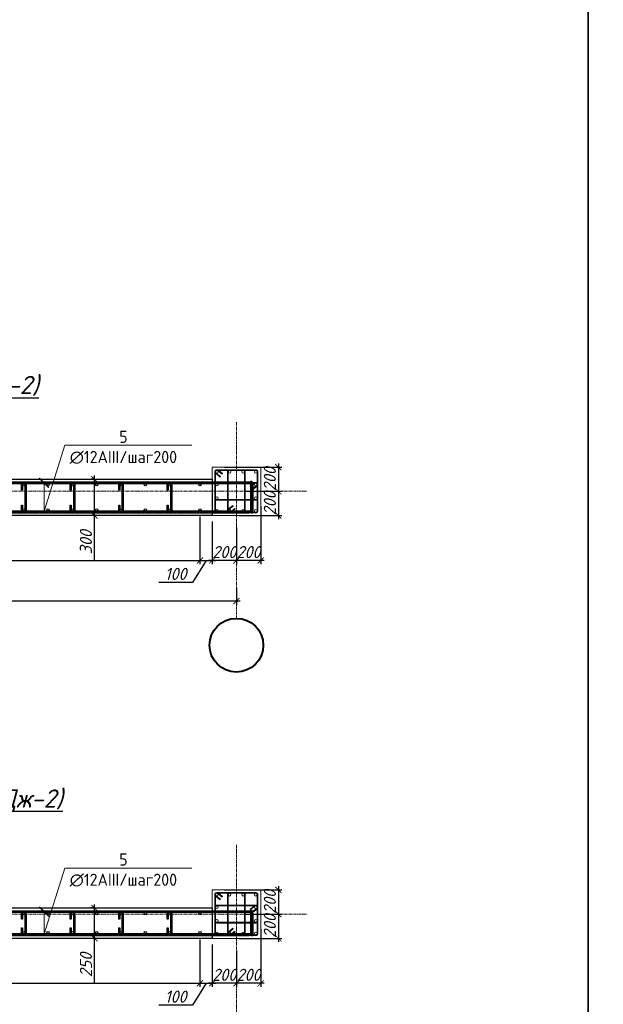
# Model space of a CAD drawing. Header units: millimetres. Extents: x -33345 to 4712671, y -3392 to 121473.
# Tile 1010 of 1056: x 4012765 to 4022375, y 69611 to 85838. Entities that reach past the tile are written whole.
import ezdxf
from ezdxf import colors
from ezdxf.entities.mleader import LeaderData, LeaderLine
from ezdxf.math import Vec2, Vec3

# ---------------------------------------------------------------- set-up
doc = ezdxf.new("R2010")
doc.units = ezdxf.units.MM
for name, pattern in [('AM_DIN_G_W050', [13.75, 9.75, -1.5, 1, -1.5]), ('ГОСТ 2.303 5', [24, 20, -1.5, 1, -1.5]), ('ГОСТ 2.303 6', [12, 8, -1.5, 1, -1.5]), ('осевая', [2, 1.25, -0.25, 0.25, -0.25])]:
    doc.linetypes.add(name, pattern=pattern)
for name, color, linetype, lineweight in [('.', 7, 'Continuous', 15), ('w-line', 7, 'Continuous', 0), ('w-Армирования', 172, 'Continuous', 30), ('КЖ_ОСИ', 1, 'Continuous', 25), ('ос КЖ', 242, 'осевая', 15)]:
    doc.layers.add(name, color=color, linetype=linetype, lineweight=lineweight)
doc.layers.add('_линия', color=7, linetype='Continuous')
doc.styles.add('_text', font='isocpeui.ttf')
doc.styles.add('GOST-2.304_Type-B', font='GOST Common.ttf')
doc.styles.add('GOST-2.304_Type-B_italic', font='GOST Common Italic.ttf')
doc.styles.add('X-U-RW-01$0$StyleROMANS', font='GOTHIC.TTF')
doc.dimstyles.new('A_100', dxfattribs={"dimtxt": 100, "dimasz": 50, "dimexe": 30, "dimexo": 50, "dimgap": 20, "dimtad": 1, "dimdec": 0, "dimtxsty": 'GOST-2.304_Type-B_italic', "dimblk": 'ARCHTICK', "dimcen": 0, "dimdle": 30, "dimclrd": 256, "dimclre": 256, "dimadec": 0, "dimazin": 0, "dimtfac": 1, "dimtdec": 0, "dimtmove": 0, "dimatfit": 3, "dimfxl": 1, "dimlwd": -1, "dimlwe": -1, "dimarcsym": 1})

# ---------------------------------------------------------------- blocks, each defined once
blk = doc.blocks.new('srhet')
at = {"lineweight": 35}
blk.add_lwpolyline([(-49805960, 24193766), (-49749060, 24193766), (-49749060, 24234766), (-49805960, 24234766)], close=True, dxfattribs=at)
blk = doc.blocks.new('_ArchTick')
at = {"color": 0, "linetype": 'ByBlock', "const_width": 0.15}
blk.add_lwpolyline([(-0.5, -0.5), (0.5, 0.5)], dxfattribs=at)
blk = doc.blocks.new('*D709')
at = {"transparency": 16777216}
for p, q in [((3852783.1, 1530642.1), (3852783.1, 1530503.1)), ((3846783.1, 1530618.9), (3846783.1, 1530503.1)), ((3852813.1, 1530533.1), (3846753.1, 1530533.1))]:
    blk.add_line(p, q, dxfattribs=at)
at = {"layer": 'Defpoints', "color": 0, "lineweight": 0, "transparency": 16777216}
for p in [(3846783.1, 1530668.9), (3852783.1, 1530692.1), (3846783.1, 1530533.1)]:
    blk.add_point(p, dxfattribs=at)
at = {"transparency": 16777216, "xscale": 50, "yscale": 50, "zscale": 50, "rotation": 180}
blk.add_blockref('_ArchTick', (3846783.1, 1530533.1), dxfattribs=at)
at = {"transparency": 16777216, "xscale": 50, "yscale": 50, "zscale": 50}
blk.add_blockref('_ArchTick', (3852783.1, 1530533.1), dxfattribs=at)
at = {"color": 0, "transparency": 16777216, "insert": (3849783.1, 1530603.1), "char_height": 100, "attachment_point": 5, "style": 'GOST-2.304_Type-B_italic'}
blk.add_mtext('6000', dxfattribs=at)
blk = doc.blocks.new('sg')
at = {"layer": 'w-line', "color": 0, "ltscale": 100}
blk.add_lwpolyline([(-221433862, 49544442), (-221428862, 49544442), (-221428862, 49549442), (-221433862, 49549442)], close=True, dxfattribs=at)
at = {"layer": 'w-Армирования', "color": 0, "lineweight": 13, "ltscale": 100}
for points in [[(-221432986, 49548466), (-221433441, 49548827, -0.7364565), (-221433362, 49549082), (-221429362, 49549082, -0.4142136), (-221429222, 49548942), (-221429222, 49544942, -0.4142136), (-221429362, 49544802), (-221433362, 49544802, -0.4142136), (-221433502, 49544942), (-221433502, 49548942, -0.6509933), (-221433268, 49549046), (-221432831, 49548700), (-221432782, 49548762), (-221433214, 49549105, 0.651037), (-221433582, 49548942), (-221433582, 49544942, 0.4142136), (-221433362, 49544722), (-221429362, 49544722, 0.4142136), (-221429142, 49544942), (-221429142, 49548942, 0.4142136), (-221429362, 49549162), (-221433362, 49549162, 0.7364553), (-221433487, 49548761), (-221433035, 49548403)], [(-221431684, 49545420), (-221432147, 49545053, 0.7161724), (-221432062, 49544802), (-221430662, 49544802, 0.4142136), (-221430522, 49544942), (-221430522, 49548942, 0.4142136), (-221430662, 49549082), (-221432062, 49549082, 0.4142136), (-221432202, 49548942), (-221432202, 49544942, 0.6451153), (-221431970, 49544837), (-221431530, 49545186), (-221431480, 49545123), (-221431916, 49544778, -0.6474561), (-221432282, 49544942), (-221432282, 49548942, -0.4142136), (-221432062, 49549162), (-221430662, 49549162, -0.4142136), (-221430442, 49548942), (-221430442, 49544942, -0.4142136), (-221430662, 49544722), (-221432062, 49544722, -0.7402736), (-221432185, 49545124), (-221431734, 49545482)], [(-221429895, 49547398), (-221429455, 49547747, -0.6451392), (-221429222, 49547642), (-221429222, 49546242, -0.4142136), (-221429362, 49546102), (-221433362, 49546102, -0.4142136), (-221433502, 49546242), (-221433502, 49547642, -0.4142136), (-221433362, 49547782), (-221429362, 49547782, -0.7424151), (-221429285, 49547525), (-221429740, 49547164), (-221429691, 49547102), (-221429239, 49547459, 0.7402736), (-221429362, 49547862), (-221433362, 49547862, 0.4142136), (-221433582, 49547642), (-221433582, 49546242, 0.4142136), (-221433362, 49546022), (-221429362, 49546022, 0.4142136), (-221429142, 49546242), (-221429142, 49547642, 0.6474593), (-221429508, 49547806), (-221429944, 49547461)]]:
    blk.add_lwpolyline(points, format="xyb", close=True, dxfattribs=at)
for centre in [(-221433362, 49548942), (-221432062, 49548942), (-221430662, 49548942), (-221429362, 49548942), (-221433362, 49547642), (-221429362, 49547642), (-221433362, 49546242), (-221429362, 49546242), (-221433362, 49544942), (-221432062, 49544942), (-221430662, 49544942), (-221429362, 49544942)]:
    blk.add_circle(centre, 140, dxfattribs=at)
at = {"layer": 'КЖ_ОСИ', "color": 0, "linetype": 'AM_DIN_G_W050', "lineweight": 13, "ltscale": 100}
for points in [[(-221432807, 49548731), (-221433250, 49549083, 0.6274968), (-221433542, 49548942), (-221433542, 49544942, 0.4142136), (-221433362, 49544762), (-221429362, 49544762, 0.4142136), (-221429182, 49544942), (-221429182, 49548942, 0.4142136), (-221429362, 49549122), (-221433362, 49549122, 0.7016331), (-221433477, 49548804), (-221433011, 49548434)], [(-221431505, 49545154), (-221431949, 49544802, -0.6306121), (-221432242, 49544942), (-221432242, 49548942, -0.4142136), (-221432062, 49549122), (-221430662, 49549122, -0.4142136), (-221430482, 49548942), (-221430482, 49544942, -0.4142136), (-221430662, 49544762), (-221432062, 49544762, -0.6306019), (-221432202, 49545055), (-221431709, 49545451)], [(-221429715, 49547133), (-221429222, 49547529, 0.6306121), (-221429362, 49547822), (-221433362, 49547822, 0.4142136), (-221433542, 49547642), (-221433542, 49546242, 0.4142136), (-221433362, 49546062), (-221429362, 49546062, 0.4142136), (-221429182, 49546242), (-221429182, 49547642, 0.6306019), (-221429475, 49547782), (-221429919, 49547430)]]:
    blk.add_lwpolyline(points, format="xyb", dxfattribs=at)
blk = doc.blocks.new('*D713')
at = {"transparency": 16777216}
for p, q in [((3847083.4, 1531225.3), (3847083.4, 1530836.9)), ((3852483.4, 1531229.1), (3852483.4, 1530836.9)), ((3847053.4, 1530866.9), (3852513.4, 1530866.9))]:
    blk.add_line(p, q, dxfattribs=at)
at = {"layer": 'Defpoints', "color": 0, "lineweight": 0, "transparency": 16777216}
for p in [(3852483.4, 1531279.1), (3847083.4, 1531275.3), (3852483.4, 1530866.9)]:
    blk.add_point(p, dxfattribs=at)
at = {"transparency": 16777216, "xscale": 50, "yscale": 50, "zscale": 50, "rotation": 180}
blk.add_blockref('_ArchTick', (3847083.4, 1530866.9), dxfattribs=at)
at = {"transparency": 16777216, "xscale": 50, "yscale": 50, "zscale": 50}
blk.add_blockref('_ArchTick', (3852483.4, 1530866.9), dxfattribs=at)
at = {"color": 0, "transparency": 16777216, "insert": (3849783.4, 1530936.9), "char_height": 100, "attachment_point": 5, "style": 'GOST-2.304_Type-B_italic'}
blk.add_mtext('27x200=5400', dxfattribs=at)
blk = doc.blocks.new('*D714')
at = {"transparency": 16777216}
for p, q in [((3852483.4, 1531229.1), (3852483.4, 1530836.9)), ((3852583.1, 1531187.5), (3852583.1, 1530836.9)), ((3852533.3, 1530866.9), (3852422, 1530687.1)), ((3852453.4, 1530866.9), (3852613.1, 1530866.9)), ((3852422, 1530687.1), (3852143.9, 1530687.1))]:
    blk.add_line(p, q, dxfattribs=at)
at = {"layer": 'Defpoints', "color": 0, "lineweight": 0, "transparency": 16777216}
for p in [(3852483.4, 1531279.1), (3852583.1, 1531237.5), (3852583.1, 1530866.9)]:
    blk.add_point(p, dxfattribs=at)
at = {"transparency": 16777216, "xscale": 50, "yscale": 50, "zscale": 50, "rotation": 180}
blk.add_blockref('_ArchTick', (3852483.4, 1530866.9), dxfattribs=at)
at = {"transparency": 16777216, "xscale": 50, "yscale": 50, "zscale": 50}
blk.add_blockref('_ArchTick', (3852583.1, 1530866.9), dxfattribs=at)
at = {"color": 0, "transparency": 16777216, "insert": (3852282.9, 1530757.1), "char_height": 100, "attachment_point": 5, "style": 'GOST-2.304_Type-B_italic'}
blk.add_mtext('100', dxfattribs=at)
blk = doc.blocks.new('*D715')
at = {"transparency": 16777216}
for p, q in [((3851613.3, 1531537.5), (3851584.1, 1531537.5)), ((3851614.1, 1531207.5), (3851614.1, 1531567.5)), ((3851613.3, 1531237.5), (3851584.1, 1531237.5)), ((3851614.1, 1530868.8), (3851614.1, 1531237.5))]:
    blk.add_line(p, q, dxfattribs=at)
at = {"layer": 'Defpoints', "color": 0, "lineweight": 0, "transparency": 16777216}
for p in [(3851614.1, 1531537.5), (3851663.3, 1531537.5), (3851663.3, 1531237.5)]:
    blk.add_point(p, dxfattribs=at)
at = {"transparency": 16777216, "xscale": 50, "yscale": 50, "zscale": 50}
for p, rotation in [((3851614.1, 1531537.5), 90), ((3851614.1, 1531237.5), 270)]:
    blk.add_blockref('_ArchTick', p, dxfattribs=dict(at, rotation=rotation))
at = {"color": 0, "transparency": 16777216, "insert": (3851544.1, 1531017.4), "char_height": 100, "attachment_point": 5, "rotation": 90, "style": 'GOST-2.304_Type-B_italic'}
blk.add_mtext('300', dxfattribs=at)
blk = doc.blocks.new('*D718')
at = {"transparency": 16777216}
for p, q in [((3852983.1, 1531313.9), (3852983.1, 1530836.9)), ((3852783.1, 1531137.5), (3852783.1, 1530836.9)), ((3853013.1, 1530866.9), (3852753.1, 1530866.9))]:
    blk.add_line(p, q, dxfattribs=at)
at = {"layer": 'Defpoints', "color": 0, "lineweight": 0, "transparency": 16777216}
for p in [(3852983.1, 1531363.9), (3852783.1, 1531187.5), (3852783.1, 1530866.9)]:
    blk.add_point(p, dxfattribs=at)
at = {"transparency": 16777216, "xscale": 50, "yscale": 50, "zscale": 50, "rotation": 180}
blk.add_blockref('_ArchTick', (3852783.1, 1530866.9), dxfattribs=at)
at = {"transparency": 16777216, "xscale": 50, "yscale": 50, "zscale": 50}
blk.add_blockref('_ArchTick', (3852983.1, 1530866.9), dxfattribs=at)
at = {"color": 0, "transparency": 16777216, "insert": (3852883.1, 1530936.9), "char_height": 100, "attachment_point": 5, "style": 'GOST-2.304_Type-B_italic'}
blk.add_mtext('200', dxfattribs=at)
blk = doc.blocks.new('*D719')
at = {"transparency": 16777216}
for p, q in [((3852583.1, 1531187.5), (3852583.1, 1530836.9)), ((3852783.1, 1531137.5), (3852783.1, 1530836.9)), ((3852813.1, 1530866.9), (3852553.1, 1530866.9))]:
    blk.add_line(p, q, dxfattribs=at)
at = {"layer": 'Defpoints', "color": 0, "lineweight": 0, "transparency": 16777216}
for p in [(3852583.1, 1531237.5), (3852783.1, 1531187.5), (3852583.1, 1530866.9)]:
    blk.add_point(p, dxfattribs=at)
at = {"transparency": 16777216, "xscale": 50, "yscale": 50, "zscale": 50, "rotation": 180}
blk.add_blockref('_ArchTick', (3852583.1, 1530866.9), dxfattribs=at)
at = {"transparency": 16777216, "xscale": 50, "yscale": 50, "zscale": 50}
blk.add_blockref('_ArchTick', (3852783.1, 1530866.9), dxfattribs=at)
at = {"color": 0, "transparency": 16777216, "insert": (3852683.1, 1530936.9), "char_height": 100, "attachment_point": 5, "style": 'GOST-2.304_Type-B_italic'}
blk.add_mtext('200', dxfattribs=at)
blk = doc.blocks.new('*D720')
at = {"transparency": 16777216}
for p, q in [((3852681.6, 1531637.5), (3853158.5, 1531637.5)), ((3853128.5, 1531667.5), (3853128.5, 1531407.5)), ((3852858, 1531437.5), (3853158.5, 1531437.5))]:
    blk.add_line(p, q, dxfattribs=at)
at = {"layer": 'Defpoints', "color": 0, "lineweight": 0, "transparency": 16777216}
for p in [(3852631.6, 1531637.5), (3852808, 1531437.5), (3853128.5, 1531437.5)]:
    blk.add_point(p, dxfattribs=at)
at = {"transparency": 16777216, "xscale": 50, "yscale": 50, "zscale": 50}
for p, rotation in [((3853128.5, 1531637.5), 90), ((3853128.5, 1531437.5), 270)]:
    blk.add_blockref('_ArchTick', p, dxfattribs=dict(at, rotation=rotation))
at = {"color": 0, "transparency": 16777216, "insert": (3853058.5, 1531537.5), "char_height": 100, "attachment_point": 5, "rotation": 90, "style": 'GOST-2.304_Type-B_italic'}
blk.add_mtext('200', dxfattribs=at)
blk = doc.blocks.new('*D721')
at = {"transparency": 16777216}
for p, q in [((3853128.5, 1531467.5), (3853128.5, 1531207.5)), ((3852858, 1531437.5), (3853158.5, 1531437.5)), ((3852808, 1531237.5), (3853158.5, 1531237.5))]:
    blk.add_line(p, q, dxfattribs=at)
at = {"layer": 'Defpoints', "color": 0, "lineweight": 0, "transparency": 16777216}
for p in [(3852808, 1531437.5), (3852758, 1531237.5), (3853128.5, 1531237.5)]:
    blk.add_point(p, dxfattribs=at)
at = {"transparency": 16777216, "xscale": 50, "yscale": 50, "zscale": 50}
for p, rotation in [((3853128.5, 1531437.5), 90), ((3853128.5, 1531237.5), 270)]:
    blk.add_blockref('_ArchTick', p, dxfattribs=dict(at, rotation=rotation))
at = {"color": 0, "transparency": 16777216, "insert": (3853058.5, 1531337.5), "char_height": 100, "attachment_point": 5, "rotation": 90, "style": 'GOST-2.304_Type-B_italic'}
blk.add_mtext('200', dxfattribs=at)
blk = doc.blocks.new('*D732')
at = {"transparency": 16777216}
for p, q in [((3847083.4, 1527741.8), (3847083.4, 1527353.3)), ((3852483.4, 1527745.5), (3852483.4, 1527353.3)), ((3847053.4, 1527383.3), (3852513.4, 1527383.3))]:
    blk.add_line(p, q, dxfattribs=at)
at = {"layer": 'Defpoints', "color": 0, "lineweight": 0, "transparency": 16777216}
for p in [(3847083.4, 1527791.8), (3852483.4, 1527795.5), (3852483.4, 1527383.3)]:
    blk.add_point(p, dxfattribs=at)
at = {"transparency": 16777216, "xscale": 50, "yscale": 50, "zscale": 50, "rotation": 180}
blk.add_blockref('_ArchTick', (3847083.4, 1527383.3), dxfattribs=at)
at = {"transparency": 16777216, "xscale": 50, "yscale": 50, "zscale": 50}
blk.add_blockref('_ArchTick', (3852483.4, 1527383.3), dxfattribs=at)
at = {"color": 0, "transparency": 16777216, "insert": (3849783.4, 1527453.3), "char_height": 100, "attachment_point": 5, "style": 'GOST-2.304_Type-B_italic'}
blk.add_mtext('27x200=5400', dxfattribs=at)
blk = doc.blocks.new('*D733')
at = {"transparency": 16777216}
for p, q in [((3852483.4, 1527745.5), (3852483.4, 1527353.3)), ((3852583.1, 1527703.9), (3852583.1, 1527353.3)), ((3852533.3, 1527383.3), (3852422, 1527203.5)), ((3852453.4, 1527383.3), (3852613.1, 1527383.3)), ((3852422, 1527203.5), (3852143.9, 1527203.5))]:
    blk.add_line(p, q, dxfattribs=at)
at = {"layer": 'Defpoints', "color": 0, "lineweight": 0, "transparency": 16777216}
for p in [(3852483.4, 1527795.5), (3852583.1, 1527753.9), (3852583.1, 1527383.3)]:
    blk.add_point(p, dxfattribs=at)
at = {"transparency": 16777216, "xscale": 50, "yscale": 50, "zscale": 50, "rotation": 180}
blk.add_blockref('_ArchTick', (3852483.4, 1527383.3), dxfattribs=at)
at = {"transparency": 16777216, "xscale": 50, "yscale": 50, "zscale": 50}
blk.add_blockref('_ArchTick', (3852583.1, 1527383.3), dxfattribs=at)
at = {"color": 0, "transparency": 16777216, "insert": (3852282.9, 1527273.5), "char_height": 100, "attachment_point": 5, "style": 'GOST-2.304_Type-B_italic'}
blk.add_mtext('100', dxfattribs=at)
blk = doc.blocks.new('*D734')
at = {"transparency": 16777216}
for p, q in [((3851614.1, 1527723.9), (3851614.1, 1528033.9)), ((3851613.3, 1528003.9), (3851584.1, 1528003.9)), ((3851613.3, 1527753.9), (3851584.1, 1527753.9)), ((3851614.1, 1527385.2), (3851614.1, 1527753.9))]:
    blk.add_line(p, q, dxfattribs=at)
at = {"layer": 'Defpoints', "color": 0, "lineweight": 0, "transparency": 16777216}
for p in [(3851614.1, 1528003.9), (3851663.3, 1528003.9), (3851663.3, 1527753.9)]:
    blk.add_point(p, dxfattribs=at)
at = {"transparency": 16777216, "xscale": 50, "yscale": 50, "zscale": 50}
for p, rotation in [((3851614.1, 1528003.9), 90), ((3851614.1, 1527753.9), 270)]:
    blk.add_blockref('_ArchTick', p, dxfattribs=dict(at, rotation=rotation))
at = {"color": 0, "transparency": 16777216, "insert": (3851544.1, 1527533.8), "char_height": 100, "attachment_point": 5, "rotation": 90, "style": 'GOST-2.304_Type-B_italic'}
blk.add_mtext('250', dxfattribs=at)
blk = doc.blocks.new('*D724')
at = {"transparency": 16777216}
for p, q in [((3852983.1, 1527830.3), (3852983.1, 1527353.3)), ((3852783.1, 1527653.9), (3852783.1, 1527353.3)), ((3853013.1, 1527383.3), (3852753.1, 1527383.3))]:
    blk.add_line(p, q, dxfattribs=at)
at = {"layer": 'Defpoints', "color": 0, "lineweight": 0, "transparency": 16777216}
for p in [(3852983.1, 1527880.3), (3852783.1, 1527703.9), (3852783.1, 1527383.3)]:
    blk.add_point(p, dxfattribs=at)
at = {"transparency": 16777216, "xscale": 50, "yscale": 50, "zscale": 50, "rotation": 180}
blk.add_blockref('_ArchTick', (3852783.1, 1527383.3), dxfattribs=at)
at = {"transparency": 16777216, "xscale": 50, "yscale": 50, "zscale": 50}
blk.add_blockref('_ArchTick', (3852983.1, 1527383.3), dxfattribs=at)
at = {"color": 0, "transparency": 16777216, "insert": (3852883.1, 1527453.3), "char_height": 100, "attachment_point": 5, "style": 'GOST-2.304_Type-B_italic'}
blk.add_mtext('200', dxfattribs=at)
blk = doc.blocks.new('*D725')
at = {"transparency": 16777216}
for p, q in [((3852583.1, 1527703.9), (3852583.1, 1527353.3)), ((3852783.1, 1527653.9), (3852783.1, 1527353.3)), ((3852813.1, 1527383.3), (3852553.1, 1527383.3))]:
    blk.add_line(p, q, dxfattribs=at)
at = {"layer": 'Defpoints', "color": 0, "lineweight": 0, "transparency": 16777216}
for p in [(3852583.1, 1527753.9), (3852783.1, 1527703.9), (3852583.1, 1527383.3)]:
    blk.add_point(p, dxfattribs=at)
at = {"transparency": 16777216, "xscale": 50, "yscale": 50, "zscale": 50, "rotation": 180}
blk.add_blockref('_ArchTick', (3852583.1, 1527383.3), dxfattribs=at)
at = {"transparency": 16777216, "xscale": 50, "yscale": 50, "zscale": 50}
blk.add_blockref('_ArchTick', (3852783.1, 1527383.3), dxfattribs=at)
at = {"color": 0, "transparency": 16777216, "insert": (3852683.1, 1527453.3), "char_height": 100, "attachment_point": 5, "style": 'GOST-2.304_Type-B_italic'}
blk.add_mtext('200', dxfattribs=at)
blk = doc.blocks.new('*D726')
at = {"transparency": 16777216}
for p, q in [((3852681.6, 1528153.9), (3853158.5, 1528153.9)), ((3853128.5, 1528183.9), (3853128.5, 1527923.9)), ((3852858, 1527953.9), (3853158.5, 1527953.9))]:
    blk.add_line(p, q, dxfattribs=at)
at = {"layer": 'Defpoints', "color": 0, "lineweight": 0, "transparency": 16777216}
for p in [(3852631.6, 1528153.9), (3852808, 1527953.9), (3853128.5, 1527953.9)]:
    blk.add_point(p, dxfattribs=at)
at = {"transparency": 16777216, "xscale": 50, "yscale": 50, "zscale": 50}
for p, rotation in [((3853128.5, 1528153.9), 90), ((3853128.5, 1527953.9), 270)]:
    blk.add_blockref('_ArchTick', p, dxfattribs=dict(at, rotation=rotation))
at = {"color": 0, "transparency": 16777216, "insert": (3853058.5, 1528053.9), "char_height": 100, "attachment_point": 5, "rotation": 90, "style": 'GOST-2.304_Type-B_italic'}
blk.add_mtext('200', dxfattribs=at)
blk = doc.blocks.new('*D727')
at = {"transparency": 16777216}
for p, q in [((3852858, 1527953.9), (3853158.5, 1527953.9)), ((3853128.5, 1527983.9), (3853128.5, 1527723.9)), ((3852808, 1527753.9), (3853158.5, 1527753.9))]:
    blk.add_line(p, q, dxfattribs=at)
at = {"layer": 'Defpoints', "color": 0, "lineweight": 0, "transparency": 16777216}
for p in [(3852808, 1527953.9), (3852758, 1527753.9), (3853128.5, 1527753.9)]:
    blk.add_point(p, dxfattribs=at)
at = {"transparency": 16777216, "xscale": 50, "yscale": 50, "zscale": 50}
for p, rotation in [((3853128.5, 1527953.9), 90), ((3853128.5, 1527753.9), 270)]:
    blk.add_blockref('_ArchTick', p, dxfattribs=dict(at, rotation=rotation))
at = {"color": 0, "transparency": 16777216, "insert": (3853058.5, 1527853.9), "char_height": 100, "attachment_point": 5, "rotation": 90, "style": 'GOST-2.304_Type-B_italic'}
blk.add_mtext('200', dxfattribs=at)
blk = doc.blocks.new('ЦЕУР')
for points in [[(3846983.1, 1531537.5), (3852583.1, 1531537.5), (3852583.1, 1531237.5), (3846983.1, 1531237.5)], [(3846983.1, 1528003.9), (3852583.1, 1528003.9), (3852583.1, 1527753.9), (3846983.1, 1527753.9)]]:
    blk.add_lwpolyline(points, close=True)
at = {"color": 0, "lineweight": 30, "ltscale": 12}
for points in [[(3846648.1, 1531517.5), (3846648.1, 1531285.7, 0.414214), (3846673.3, 1531260.5), (3852887.9, 1531260.5, 0.414214), (3852913.1, 1531285.7), (3852913.1, 1531517.5), (3852899.1, 1531517.5), (3852899.1, 1531285.7, -0.497915), (3852887.9, 1531274.5), (3846673.3, 1531274.5, -0.414214), (3846662.1, 1531285.7), (3846662.1, 1531517.5)], [(3846653.8, 1531257.5), (3846653.8, 1531489.3, -0.414214), (3846679, 1531514.5), (3852893.6, 1531514.5, -0.414214), (3852918.8, 1531489.3), (3852918.8, 1531257.5), (3852904.8, 1531257.5), (3852904.8, 1531489.3, 0.497915), (3852893.6, 1531500.5), (3846679, 1531500.5, 0.414214), (3846667.8, 1531489.3), (3846667.8, 1531257.5)], [(3851022.3, 1531323.5), (3851022.3, 1531284.1, 1), (3851043.9, 1531284.1), (3851043.9, 1531490.9, 1.000001), (3851022.3, 1531490.9), (3851022.3, 1531446.3), (3851014.3, 1531446.3), (3851014.3, 1531490.9, -1), (3851051.9, 1531490.9), (3851051.9, 1531284.1, -1), (3851014.3, 1531284.1), (3851014.3, 1531323.5)], [(3851422.3, 1531323.5), (3851422.3, 1531284.1, 1), (3851443.9, 1531284.1), (3851443.9, 1531490.9, 1.000001), (3851422.3, 1531490.9), (3851422.3, 1531446.3), (3851414.3, 1531446.3), (3851414.3, 1531490.9, -1), (3851451.9, 1531490.9), (3851451.9, 1531284.1, -1), (3851414.3, 1531284.1), (3851414.3, 1531323.5)], [(3851822.3, 1531323.5), (3851822.3, 1531284.1, 1), (3851843.9, 1531284.1), (3851843.9, 1531490.9, 1.000001), (3851822.3, 1531490.9), (3851822.3, 1531446.3), (3851814.3, 1531446.3), (3851814.3, 1531490.9, -1), (3851851.9, 1531490.9), (3851851.9, 1531284.1, -1), (3851814.3, 1531284.1), (3851814.3, 1531323.5)], [(3852222.3, 1531323.5), (3852222.3, 1531284.1, 1), (3852243.9, 1531284.1), (3852243.9, 1531490.9, 1.000001), (3852222.3, 1531490.9), (3852222.3, 1531446.3), (3852214.3, 1531446.3), (3852214.3, 1531490.9, -1), (3852251.9, 1531490.9), (3852251.9, 1531284.1, -1), (3852214.3, 1531284.1), (3852214.3, 1531323.5)], [(3846648.1, 1527983.9), (3846648.1, 1527802.1, 0.414214), (3846673.3, 1527776.9), (3852887.9, 1527776.9, 0.414214), (3852913.1, 1527802.1), (3852913.1, 1527983.9), (3852899.1, 1527983.9), (3852899.1, 1527802.1, -0.497915), (3852887.9, 1527790.9), (3846673.3, 1527790.9, -0.414214), (3846662.1, 1527802.1), (3846662.1, 1527983.9)], [(3846653.8, 1527773.9), (3846653.8, 1527955.7, -0.414214), (3846679, 1527980.9), (3852893.6, 1527980.9, -0.414214), (3852918.8, 1527955.7), (3852918.8, 1527773.9), (3852904.8, 1527773.9), (3852904.8, 1527955.7, 0.497915), (3852893.6, 1527966.9), (3846679, 1527966.9, 0.414214), (3846667.8, 1527955.7), (3846667.8, 1527773.9)], [(3851022.3, 1527839.9), (3851022.3, 1527800.5, 1), (3851043.9, 1527800.5), (3851043.9, 1527957.3, 1.000001), (3851022.3, 1527957.3), (3851022.3, 1527912.8), (3851014.3, 1527912.8), (3851014.3, 1527957.3, -1), (3851051.9, 1527957.3), (3851051.9, 1527800.5, -1), (3851014.3, 1527800.5), (3851014.3, 1527839.9)], [(3851422.3, 1527839.9), (3851422.3, 1527800.5, 1), (3851443.9, 1527800.5), (3851443.9, 1527957.3, 1.000001), (3851422.3, 1527957.3), (3851422.3, 1527912.8), (3851414.3, 1527912.8), (3851414.3, 1527957.3, -1), (3851451.9, 1527957.3), (3851451.9, 1527800.5, -1), (3851414.3, 1527800.5), (3851414.3, 1527839.9)], [(3851822.3, 1527839.9), (3851822.3, 1527800.5, 1), (3851843.9, 1527800.5), (3851843.9, 1527957.3, 1.000001), (3851822.3, 1527957.3), (3851822.3, 1527912.8), (3851814.3, 1527912.8), (3851814.3, 1527957.3, -1), (3851851.9, 1527957.3), (3851851.9, 1527800.5, -1), (3851814.3, 1527800.5), (3851814.3, 1527839.9)], [(3852222.3, 1527839.9), (3852222.3, 1527800.5, 1), (3852243.9, 1527800.5), (3852243.9, 1527957.3, 1.000001), (3852222.3, 1527957.3), (3852222.3, 1527912.8), (3852214.3, 1527912.8), (3852214.3, 1527957.3, -1), (3852251.9, 1527957.3), (3852251.9, 1527800.5, -1), (3852214.3, 1527800.5), (3852214.3, 1527839.9)]]:
    blk.add_lwpolyline(points, format="xyb", close=True, dxfattribs=at)
at = {"color": 0, "linetype": 'ГОСТ 2.303 5'}
for points in [[(3852906.1, 1531517.5), (3852906.1, 1531285.7, -0.414214), (3852887.9, 1531267.5), (3846673.3, 1531267.5, -0.414214), (3846655.1, 1531285.7), (3846655.1, 1531517.5)], [(3852911.8, 1531257.5), (3852911.8, 1531489.3, 0.414214), (3852893.6, 1531507.5), (3846679, 1531507.5, 0.414214), (3846660.8, 1531489.3), (3846660.8, 1531257.5)], [(3852906.1, 1527983.9), (3852906.1, 1527802.1, -0.414214), (3852887.9, 1527783.9), (3846673.3, 1527783.9, -0.414214), (3846655.1, 1527802.1), (3846655.1, 1527983.9)], [(3852911.8, 1527773.9), (3852911.8, 1527955.7, 0.414214), (3852893.6, 1527973.9), (3846679, 1527973.9, 0.414214), (3846660.8, 1527955.7), (3846660.8, 1527773.9)]]:
    blk.add_lwpolyline(points, format="xyb", dxfattribs=at)
at = {"color": 0, "linetype": 'ГОСТ 2.303 6'}
for points in [[(3851018.3, 1531323.5), (3851018.3, 1531284.1, 1), (3851047.9, 1531284.1), (3851047.9, 1531490.9, 1), (3851018.3, 1531490.9), (3851018.3, 1531446.3)], [(3851418.3, 1531323.5), (3851418.3, 1531284.1, 1), (3851447.9, 1531284.1), (3851447.9, 1531490.9, 1), (3851418.3, 1531490.9), (3851418.3, 1531446.3)], [(3851818.3, 1531323.5), (3851818.3, 1531284.1, 1), (3851847.9, 1531284.1), (3851847.9, 1531490.9, 1), (3851818.3, 1531490.9), (3851818.3, 1531446.3)], [(3852218.3, 1531323.5), (3852218.3, 1531284.1, 1), (3852247.9, 1531284.1), (3852247.9, 1531490.9, 1), (3852218.3, 1531490.9), (3852218.3, 1531446.3)], [(3851018.3, 1527839.9), (3851018.3, 1527800.5, 1), (3851047.9, 1527800.5), (3851047.9, 1527957.3, 1), (3851018.3, 1527957.3), (3851018.3, 1527912.8)], [(3851418.3, 1527839.9), (3851418.3, 1527800.5, 1), (3851447.9, 1527800.5), (3851447.9, 1527957.3, 1), (3851418.3, 1527957.3), (3851418.3, 1527912.8)], [(3851818.3, 1527839.9), (3851818.3, 1527800.5, 1), (3851847.9, 1527800.5), (3851847.9, 1527957.3, 1), (3851818.3, 1527957.3), (3851818.3, 1527912.8)], [(3852218.3, 1527839.9), (3852218.3, 1527800.5, 1), (3852247.9, 1527800.5), (3852247.9, 1527957.3, 1), (3852218.3, 1527957.3), (3852218.3, 1527912.8)]]:
    blk.add_lwpolyline(points, format="xyb", dxfattribs=at)
at = {"color": 0, "lineweight": 30, "ltscale": 4}
for centre, radius in [((3851033.1, 1531490.9), 9), ((3851233.1, 1531490.9), 9), ((3851433.1, 1531490.9), 9), ((3851633.1, 1531490.9), 9), ((3851833.1, 1531490.9), 9), ((3852033.1, 1531490.9), 9), ((3852233.1, 1531490.9), 9), ((3852483.1, 1531490.9), 9), ((3851033.1, 1531284.1), 9.6), ((3851233.1, 1531284.1), 9.6), ((3851433.1, 1531284.1), 9.6), ((3851633.1, 1531284.1), 9.6), ((3851833.1, 1531284.1), 9.6), ((3852033.1, 1531284.1), 9.6), ((3852233.1, 1531284.1), 9.6), ((3852483.1, 1531284.1), 9.6), ((3851033.1, 1527957.3), 9), ((3851233.1, 1527957.3), 9), ((3851433.1, 1527957.3), 9), ((3851633.1, 1527957.3), 9), ((3851833.1, 1527957.3), 9), ((3852033.1, 1527957.3), 9), ((3852233.1, 1527957.3), 9), ((3852483.1, 1527957.3), 9), ((3851033.1, 1527800.5), 9.6), ((3851233.1, 1527800.5), 9.6), ((3851433.1, 1527800.5), 9.6), ((3851633.1, 1527800.5), 9.6), ((3851833.1, 1527800.5), 9.6), ((3852033.1, 1527800.5), 9.6), ((3852233.1, 1527800.5), 9.6), ((3852483.1, 1527800.5), 9.6)]:
    blk.add_circle(centre, radius, dxfattribs=at)
at = {"lineweight": 40}
blk.add_circle((3852783.1, 1530169.2), 221.5, dxfattribs=at)
at = {"layer": 'ос КЖ', "lineweight": 15, "ltscale": 20}
for p, q in [((3852783.1, 1532008.3), (3852783.1, 1530390.7)), ((3852783.1, 1528524.7), (3852783.1, 1526907.2))]:
    blk.add_line(p, q, dxfattribs=at)
for points in [[(3853359.1, 1531437.5), (3852658.6, 1531437.5), (3847048.8, 1531437.5), (3845901, 1531437.5)], [(3853359.1, 1527953.9), (3852658.6, 1527953.9), (3847048.8, 1527953.9), (3845901, 1527953.9)]]:
    blk.add_lwpolyline(points, dxfattribs=at)
at = {"lineweight": 13, "xscale": 0.07999999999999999, "yscale": 0.07999999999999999, "zscale": 0.07999999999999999}
for p in [(21567292.1, -2432317.9), (21567292.1, -2435801.5)]:
    blk.add_blockref('sg', p, dxfattribs=at)
at = {"ltscale": 20, "char_height": 150, "width": 7656.631, "attachment_point": 5, "style": '_text'}
for s, insert in [('{\\LРазрез А-А \\PПлан (диафрагма жесткости Дж-2) }', (3849513.8, 1532418.5)), ('{\\LРазрез Б-Б\\PПлан (диафрагма жесткости Дж-2) }', (3849711.1, 1529010.7))]:
    blk.add_mtext(s, dxfattribs=dict(at, insert=insert))
for base, p1, p2, angle, picture, middle in [((3853128.5, 1531437.5), (3852631.6, 1531637.5), (3852808, 1531437.5), 270, '*D720', (3853128.5, 1531537.5)), ((3851614.1, 1531537.5), (3851663.3, 1531237.5), (3851663.3, 1531537.5), 90, '*D715', (3851692.6, 1531017.4)), ((3853128.5, 1531237.5), (3852808, 1531437.5), (3852758, 1531237.5), 270, '*D721', (3853128.5, 1531337.5)), ((3852783.1, 1530866.9), (3852983.1, 1531363.9), (3852783.1, 1531187.5), 180, '*D718', (3852883.1, 1530866.9)), ((3852583.1, 1530866.9), (3852783.1, 1531187.5), (3852583.1, 1531237.5), 180, '*D719', (3852683.1, 1530866.9)), ((3853128.5, 1527953.9), (3852631.6, 1528153.9), (3852808, 1527953.9), 270, '*D726', (3853128.5, 1528053.9)), ((3851614.1, 1528003.9), (3851663.3, 1527753.9), (3851663.3, 1528003.9), 90, '*D734', (3851692.6, 1527533.8)), ((3853128.5, 1527753.9), (3852808, 1527953.9), (3852758, 1527753.9), 270, '*D727', (3853128.5, 1527853.9)), ((3852783.1, 1527383.3), (3852983.1, 1527880.3), (3852783.1, 1527703.9), 180, '*D724', (3852883.1, 1527383.3)), ((3852583.1, 1527383.3), (3852783.1, 1527703.9), (3852583.1, 1527753.9), 180, '*D725', (3852683.1, 1527383.3))]:
    dim = blk.add_linear_dim(base=base, p1=p1, p2=p2, angle=angle, dimstyle='A_100', override={"dimtmove": 1})
    dim.commit()
    dim.dimension.update_dxf_attribs({"geometry": picture, "text_midpoint": middle, "dimtype": 128})
for base, p1, p2, picture, middle in [((3852483.4, 1530866.9), (3847083.4, 1531275.3), (3852483.4, 1531279.1), '*D713', (3849783.4, 1530936.9)), ((3852483.4, 1527383.3), (3847083.4, 1527791.8), (3852483.4, 1527795.5), '*D732', (3849783.4, 1527453.3))]:
    dim = blk.add_linear_dim(base=base, p1=p1, p2=p2, text='27x200=<>', dimstyle='A_100')
    dim.commit()
    dim.dimension.update_dxf_attribs({"geometry": picture, "text_midpoint": middle})
for base, p1, p2, picture, middle in [((3852583.1, 1530866.9), (3852483.4, 1531279.1), (3852583.1, 1531237.5), '*D714', (3852402, 1530687.1)), ((3852583.1, 1527383.3), (3852483.4, 1527795.5), (3852583.1, 1527753.9), '*D733', (3852402, 1527203.5))]:
    dim = blk.add_linear_dim(base=base, p1=p1, p2=p2, dimstyle='A_100', override={"dimtmove": 1})
    dim.commit()
    dim.dimension.update_dxf_attribs({"geometry": picture, "text_midpoint": middle, "dimtype": 128})
dim = blk.add_linear_dim(base=(3846783.1, 1530533.1), p1=(3852783.1, 1530692.1), p2=(3846783.1, 1530668.9), angle=180, dimstyle='A_100')
dim.commit()
dim.dimension.update_dxf_attribs({"geometry": '*D709', "text_midpoint": (3849783.1, 1530603.1)})
ml = blk.add_multileader_mtext('Standard')
ml.set_content('5\\P\\pxqc;∅12AIII/шаг200', color=256, style='GOST-2.304_Type-B')
ml.set_leader_properties()
ml.set_arrow_properties(name='ARCHTICK')
ml.build(insert=Vec2(0, 0))
ml.multileader.update_dxf_attribs({"text_left_attachment_type": 6, "text_right_attachment_type": 6, "arrow_head_size": 80})
ctx = ml.context
ctx.base_point, ctx.char_height, ctx.arrow_head_size, ctx.plane_origin = Vec3(3851379.5, 1531817), 100, 80, Vec3(3852081, 1531630.1)
ctx.left_attachment, ctx.right_attachment, ctx.text_align_type = 6, 6, 1
notes = []
notes.append((ctx, [(1, (1, 1, 0), (3851371.5, 1531817), (1, 0), 8, [(1, [(3851199.9, 1531507.5), (3851199.9, 1531274.5)], 0, [])])]))
ctx.mtext.insert, ctx.mtext.rotation, ctx.mtext.alignment, ctx.mtext.flow_direction = Vec3(3851853, 1531937), 6.283185, 2, 5
ml = blk.add_multileader_mtext('Standard')
ml.set_content('5\\P\\pxqc;∅12AIII/шаг200', color=256, style='GOST-2.304_Type-B')
ml.set_leader_properties()
ml.set_arrow_properties(name='ARCHTICK')
ml.build(insert=Vec2(0, 0))
ml.multileader.update_dxf_attribs({"text_left_attachment_type": 6, "text_right_attachment_type": 6, "arrow_head_size": 80})
ctx = ml.context
ctx.base_point, ctx.char_height, ctx.arrow_head_size, ctx.plane_origin = Vec3(3851379.5, 1528333.4), 100, 80, Vec3(3852081, 1528146.5)
ctx.left_attachment, ctx.right_attachment, ctx.text_align_type = 6, 6, 1
notes.append((ctx, [(1, (1, 1, 0), (3851371.5, 1528333.4), (1, 0), 8, [(1, [(3851199.9, 1527973.9), (3851199.9, 1527790.9)], 0, [])])]))
ctx.mtext.insert, ctx.mtext.rotation, ctx.mtext.alignment, ctx.mtext.flow_direction = Vec3(3851853, 1528453.4), 6.283185, 2, 5
for ctx, leaders in notes:
    for number, flags, end, landing, length, lines in leaders:
        leader = LeaderData()
        leader.index, (leader.has_last_leader_line, leader.has_dogleg_vector, leader.attachment_direction) = number, flags
        leader.last_leader_point, leader.dogleg_vector, leader.dogleg_length = Vec3(end), Vec3(landing), length
        for number, points, colour, breaks in lines:
            line = LeaderLine()
            line.index, line.vertices, line.color, line.breaks = number, Vec3.list(points), colors.encode_raw_color(colour), breaks
            leader.lines.append(line)
        ctx.leaders.append(leader)

msp = doc.modelspace()

# ---------------------------------------------------------------- block references
at = {"color": 177, "lineweight": 0, "true_color": 0x293189, "xscale": 2, "yscale": 2, "zscale": 2}
msp.add_blockref('ЦЕУР', (-3689232.985, -2984809.583), dxfattribs=at)
at = {"layer": '_линия', "color": 18, "lineweight": 0, "rotation": 270}
msp.add_blockref('srhet', (-20212640.753, -49704059.044), dxfattribs=at)

# ---------------------------------------------------------------- texts
at = {"layer": '.', "char_height": 300, "attachment_point": 1, "style": 'X-U-RW-01$0$StyleROMANS'}
for s, insert, width in [('\\pi1269.0585;{\\LАрматурная сетка СГ-1\\P\\pi288.19514;}(разработана на 1 пог.м. длины)', (3758878.772, 71756.199, -2718483), 7399.29987), ('\\pi1358.97214;{\\LАрматурная сетка СГ-2\\P\\pi418.08158;}(разработана на 1 пог.м. длины)', (3775335.782, 71495.041, -2718483), 7659.07275)]:
    msp.add_mtext(s, dxfattribs=dict(at, insert=insert, width=width))

doc.saveas('drawing.dxf')
